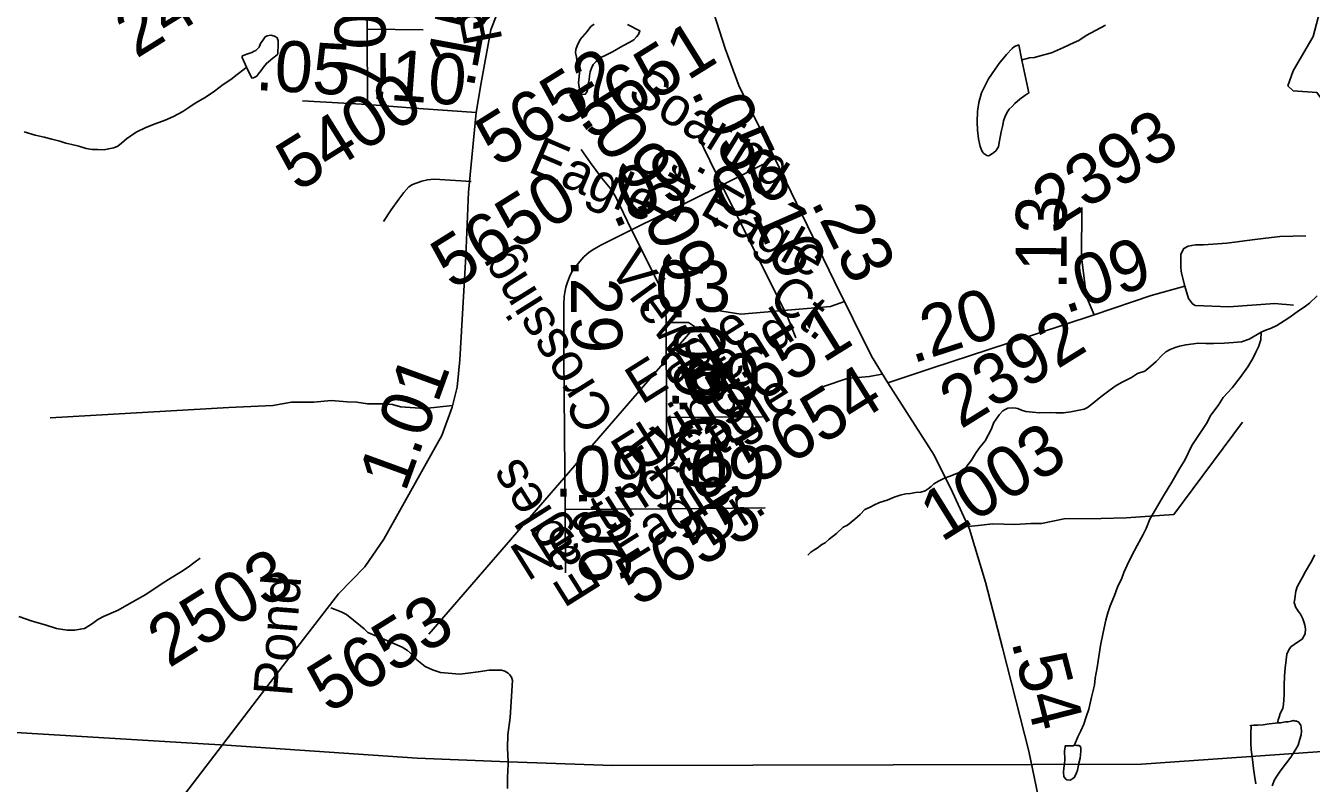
# Model space of a CAD drawing. Extents: x 2001466 to 31450019, y -30647475 to 847247.
# Drawn here: x 2172892 to 2179202, y 738129 to 741848 of the extents above; entities that cross this region are included whole.
import ezdxf

# ---------------------------------------------------------------- set-up
doc = ezdxf.new("R2010")
doc.units = 0
for name, color, linetype in [('Exist Hydrographic Creek Single Shore', 7, 'Continuous'), ('Exist Hydrographic Misc Water Feature', 7, 'Continuous'), ('Exist Road Non-System Type 51', 7, 'Continuous'), ('Exist Road Secondary Mileage Hundredths English Label', 7, 'Continuous'), ('Exist Road Secondary Type 51 Attributed', 7, 'Continuous'), ('Exist Road Secondary Type 51 Label', 7, 'Continuous'), ('Exist Road Secondary Type 51 Number Label', 7, 'Continuous'), ('Exist Utilities Electrical Transmission Line', 7, 'Continuous')]:
    doc.layers.add(name, color=color, linetype=linetype)

msp = doc.modelspace()

# ---------------------------------------------------------------- linework, layer by layer
at = {"layer": 'Exist Hydrographic Creek Single Shore'}
msp.add_lwpolyline([(2180571, 740170.2), (2180526.9, 740446.6), (2180427.1, 740520.8), (2180269, 740468.3), (2180160.9, 740477.1), (2180043, 740558.2), (2179993, 740641.3), (2179826.1, 740723.4), (2179775, 740858.9), (2179624.9, 741006.3), (2179565, 741148.6), (2179524, 741182.3), (2179397.9, 741204.5), (2179372.9, 741323.1), (2179230, 741519.6), (2179112.9, 741528.5), (2179088.1, 741552), (2179112.9, 741627), (2179211.9, 741795.5), (2179244.9, 741919.5), (2179250.9, 742237.5)], dxfattribs=at)
at = {"layer": 'Exist Hydrographic Misc Water Feature'}
for points in [[(2175846.4, 741854.5), (2175906.7, 741823.1), (2175900.7, 741805), (2175890.7, 741793.1), (2175876.8, 741778.9), (2175856.9, 741766.9), (2175822.8, 741748.6), (2175773.2, 741720.4), (2175739, 741704), (2175715.4, 741692.2), (2175701.2, 741681.8), (2175691.6, 741671.9), (2175677.2, 741657.8), (2175670.1, 741639.9), (2175663.7, 741621.8), (2175659.8, 741601.6), (2175657.8, 741581.7), (2175652.2, 741555.7), (2175652.2, 741543.5), (2175650.2, 741533.7), (2175646.1, 741521.7), (2175638.5, 741511.5), (2175624.5, 741509.6), (2175616.1, 741515.3), (2175614.3, 741519.7), (2175608.6, 741545.7), (2175606.1, 741567.6), (2175609.8, 741615.3), (2175609.8, 741635.6), (2175603.6, 741659.2), (2175597.5, 741679.2), (2175595.2, 741693.3), (2175591.3, 741715.4), (2175593.2, 741731.4), (2175599.1, 741749.6), (2175613.1, 741779.5), (2175648.5, 741819.5), (2175666.6, 741843.6), (2175682.6, 741855.8)], [(2177782.5, 741677.9), (2177788.9, 741681.8), (2177801, 741685.7), (2177818.6, 741689.9), (2177844.4, 741692.1), (2177872.5, 741700.4), (2177926.5, 741714.6), (2177986.3, 741740.8), (2178038, 741765), (2178061.8, 741775.2), (2178098.1, 741799.3), (2178191.6, 741850.1)], [(2173976.3, 741644.4), (2174002.8, 741590.5), (2174010.8, 741592.5), (2174026.6, 741600.7), (2174032.5, 741610.7), (2174048.1, 741628.6), (2174060.2, 741644.7), (2174073.9, 741662.9), (2174084, 741670.7), (2174106.1, 741688.8), (2174125.8, 741704.9), (2174129.9, 741711.2), (2174129.9, 741731.1), (2174131.6, 741736.9), (2174131.4, 741753.2), (2174131.8, 741773), (2174127.5, 741783), (2174127.3, 741789.1), (2174117.2, 741795.1), (2174113.1, 741796.9), (2174095.1, 741800.8), (2174077.4, 741798.7), (2174067.4, 741792.9), (2174057.3, 741778.6), (2174045.4, 741760.5), (2174037.9, 741742.6), (2174021.9, 741726.3), (2174014.1, 741722.2), (2174001.6, 741716.4), (2173977.8, 741708.2), (2173956, 741700.2), (2173954, 741696), (2173954.2, 741691.9), (2173976.3, 741644.4)], [(2177782.5, 741677.9), (2177815.5, 741518), (2177796, 741505.9), (2177771.6, 741487.7), (2177748.1, 741465.7), (2177733.9, 741451.6), (2177720, 741437.5), (2177710.5, 741423.5), (2177698.4, 741399.4), (2177692.5, 741381.2), (2177688.8, 741359.5), (2177680.8, 741327.4), (2177676.7, 741309.4), (2177671, 741275.3), (2177667.3, 741253.2), (2177661.3, 741243.1), (2177655.4, 741235.1), (2177643.1, 741223.1), (2177625.2, 741212.9), (2177619.5, 741208.9), (2177609.7, 741210.8), (2177595.1, 741221.1), (2177587.5, 741230.8), (2177577.5, 741254.6), (2177568.8, 741292.8), (2177564.7, 741334.8), (2177562.5, 741376.5), (2177564.3, 741426.5), (2177570.1, 741470.7), (2177584, 741518.5), (2177617.4, 741586.9), (2177650.9, 741634.9), (2177674.5, 741667), (2177692.7, 741689.4), (2177706.2, 741707.3), (2177734.3, 741735.5), (2177746.2, 741745.5), (2177766.3, 741753.8), (2177782.5, 741677.9)], [(2173976.3, 741644.4), (2173964, 741634.1), (2173930.4, 741607.9), (2173898.8, 741583.9), (2173860.7, 741559.6), (2173819.3, 741527.3), (2173773.1, 741495), (2173723.3, 741466.8), (2173693.6, 741446.5), (2173663.4, 741426.4), (2173617.7, 741402.1), (2173576.1, 741384), (2173527.9, 741365.7), (2173482, 741347.5), (2173434.6, 741325.1), (2173386.6, 741293), (2173362.6, 741270.7), (2173344.6, 741256.8), (2173324.9, 741248.8), (2173298.8, 741242.6), (2173276.9, 741238.2), (2173246.6, 741240.3), (2173218.9, 741240.1), (2173188.9, 741245.8), (2173152.6, 741255.7), (2173118.6, 741265.4), (2173088.5, 741271.1), (2173060.4, 741281.1), (2173020.4, 741290.8), (2172982.4, 741300.5), (2172938.8, 741310.4), (2172884.8, 741326.3)], [(2178956, 740342.9), (2178959.7, 740344.7), (2178981.9, 740355.2), (2179002, 740361.1), (2179033.5, 740375.3), (2179069.4, 740399.5), (2179097.1, 740417.6), (2179139.1, 740447.8), (2179166.8, 740465.9), (2179193.1, 740486.3), (2179230.6, 740522.4)], [(2176730.8, 739248.5), (2176746.8, 739262.7), (2176760.7, 739272.7), (2176776.5, 739282.9), (2176800.3, 739300.8), (2176816.5, 739308.9), (2176836.2, 739327.1), (2176872.3, 739355.3), (2176904.1, 739385.4), (2176926.2, 739395.4), (2176961.7, 739425.7), (2176987.5, 739448.2), (2177011.5, 739472.2), (2177036.9, 739484.1), (2177055.2, 739494.3), (2177083.1, 739506.3), (2177121, 739518.9), (2177155.1, 739532.8), (2177185, 739543.3), (2177213.1, 739549.2), (2177235.2, 739551.5), (2177260.5, 739555.4), (2177286.7, 739557.5), (2177307, 739563.8), (2177322.6, 739574), (2177336.9, 739586), (2177350.5, 739598.2), (2177376.5, 739614.1), (2177402.8, 739626.4), (2177430.4, 739636.4), (2177450.3, 739644.8), (2177486.4, 739658.8), (2177511.8, 739684.9), (2177534, 739714.9), (2177553.7, 739747.2), (2177571.7, 739773.2), (2177601, 739809.4), (2177630.8, 739865.7), (2177644.5, 739899.7), (2177655, 739915.6), (2177670.6, 739937.6), (2177688.2, 739957.6), (2177700.3, 739963.9), (2177712.4, 739969.8), (2177736.2, 739971.9), (2177752, 739970.3), (2177762.2, 739968.3), (2177780.5, 739960.3), (2177800.8, 739954.4), (2177834.6, 739950.5), (2177868.2, 739946.6), (2177922.8, 739949), (2177950.5, 739947.2), (2177986.5, 739947.4), (2178022.2, 739951.8), (2178088.2, 739966.1), (2178104, 739974.3), (2178134.2, 739996.1), (2178170.1, 740026.4), (2178201.8, 740050.8), (2178239.6, 740078.7), (2178271.6, 740097), (2178319.3, 740121.4), (2178349.3, 740139.6), (2178384.8, 740151.7), (2178414.7, 740176), (2178440.9, 740200), (2178469, 740228.2), (2178488.5, 740246.4), (2178510.4, 740258.5), (2178534.2, 740268.7), (2178556.2, 740274.7), (2178586.5, 740280.7), (2178648.2, 740289.2), (2178684.5, 740287.3), (2178722.3, 740287.7), (2178774.1, 740289.6), (2178820.5, 740291.9), (2178860.3, 740296.5), (2178898, 740309), (2178956, 740342.9)], [(2178037.4, 738312.3), (2178039, 738315.5), (2178041.5, 738320.2), (2178057.3, 738356.4), (2178071.2, 738386.3), (2178086.8, 738418.4), (2178096.7, 738454.7), (2178110.2, 738492.8), (2178124.1, 738550.7), (2178138.1, 738610.7), (2178142, 738644.6), (2178151.4, 738696.6), (2178159.2, 738750.7), (2178168.6, 738804.8), (2178180.5, 738869.1), (2178194.1, 738929.2), (2178203.7, 738965), (2178215.8, 738999.3), (2178237.3, 739051.2), (2178251.1, 739091.3), (2178273, 739135.5), (2178282.6, 739163.2), (2178298.4, 739199.3), (2178320.4, 739243.5), (2178348, 739295.7), (2178378, 739350), (2178391.5, 739380), (2178409.4, 739426), (2178476.4, 739540.4), (2178518.4, 739606.6), (2178557.8, 739674.9), (2178581.4, 739714.7), (2178616.9, 739787.3), (2178633.3, 739811.2), (2178658.5, 739851.1), (2178688.4, 739895.3), (2178710, 739935.4), (2178746.1, 739983.9), (2178769.4, 740021.8), (2178813.7, 740070.3), (2178853.1, 740120.3), (2178891, 740172.6), (2178916.2, 740214.6), (2178930.2, 740244.9), (2178943.9, 740270.8), (2178954, 740305), (2178956, 740342.9)], [(2173747.9, 739233.7), (2173718, 739211.5), (2173690.5, 739189.2), (2173652.4, 739165), (2173606.4, 739137), (2173562.7, 739108.7), (2173481.3, 739056.2), (2173441.6, 739032.2), (2173389.3, 739003.6), (2173345.6, 738979.3), (2173274, 738947.2), (2173245.7, 738932.8), (2173220.3, 738912.7), (2173202.1, 738900.8), (2173180.1, 738888.7), (2173159.8, 738884.5), (2173134.2, 738880.3), (2173096.3, 738879.9), (2173044, 738887.8), (2172988.2, 738907.2), (2172924, 738925), (2172857.8, 738946.8)], [(2179036.2, 738425.8), (2179038.5, 738432), (2179040.7, 738439.8), (2179044.2, 738453.8), (2179050.3, 738472), (2179062.4, 738496.1), (2179066.1, 738516.3), (2179068.2, 738538.2), (2179069.4, 738564), (2179069.6, 738608.2), (2179071.3, 738656.2), (2179075, 738694.2), (2179078.6, 738734.2), (2179082.7, 738762), (2179092.4, 738784), (2179102.4, 738798.4), (2179118.4, 738810.1), (2179140, 738824.3), (2179158.2, 738836.6), (2179171.7, 738862.5), (2179174.2, 738886.5), (2179171.5, 738904.7), (2179167.6, 738916.7), (2179161.7, 738936.7), (2179149.6, 738958.3), (2179139.5, 738972.4), (2179129.5, 738986.5), (2179125.4, 738994.1), (2179121.5, 739006.4), (2179119.2, 739014), (2179121.3, 739036.4), (2179126.8, 739072.1), (2179132.8, 739092.3), (2179142.6, 739110.3), (2179158.6, 739140.3), (2179174.2, 739168.4), (2179200, 739212.8), (2179219.9, 739250.7)], [(2178930.2, 738125.5), (2178923.8, 738167.4), (2178918.1, 738201.1), (2178914, 738245.2), (2178907.4, 738293.2), (2178905.2, 738325.2), (2178905, 738345.1), (2178905.2, 738363.3), (2178905, 738383.2), (2178906.8, 738401.2), (2178908.1, 738411.7), (2178902.9, 738411.1), (2178908.1, 738411.7), (2178920.6, 738413.3), (2178940.6, 738413.5), (2178966.5, 738415.7), (2178996.4, 738419.7), (2179027, 738424), (2179036.2, 738425.8)], [(2179036.2, 738425.8), (2179050.8, 738426.1), (2179076.4, 738430.3), (2179088.3, 738430.1), (2179104.3, 738434.2), (2179114.5, 738436.3), (2179122.5, 738434.3), (2179126.4, 738434.5), (2179140.8, 738428.7), (2179144.5, 738422.4), (2179150.8, 738414.6), (2179152.7, 738400.5), (2179154.7, 738384.8), (2179152.9, 738366.4), (2179146.7, 738344.6), (2179137.5, 738316.4), (2179127.2, 738296.5), (2179101.4, 738256.1), (2179075.8, 738222.3), (2179049.7, 738188.1), (2179033.9, 738164.1), (2179022.3, 738146), (2179010.6, 738115.7)], [(2178037.4, 738312.3), (2178039, 738315.5), (2178049.5, 738314.5), (2178061.4, 738314.4), (2178067.5, 738310.6), (2178070, 738306.6), (2178071.8, 738302.6), (2178071.6, 738288.5), (2178070, 738268.4), (2178068.2, 738252.5), (2178062.2, 738226.7), (2178058.3, 738208.6), (2178054.4, 738192.5), (2178050.3, 738180.6), (2178044.4, 738168.5), (2178038.6, 738156.4), (2178032.3, 738152.4), (2178026.5, 738148.4), (2178018.7, 738144.4), (2178002.3, 738146), (2177996.4, 738150.2), (2177988.4, 738161.9), (2177986.3, 738182.1), (2177988.2, 738204.2), (2177990.4, 738222.1), (2177992.3, 738246.1), (2177991.7, 738288), (2177993.7, 738305.9), (2177993.9, 738312), (2178031.4, 738312.4), (2178037.4, 738312.3)]]:
    msp.add_lwpolyline(points, dxfattribs=at)
at = {"layer": 'Exist Road Non-System Type 51'}
for points in [[(2175078.1, 741083), (2174898.3, 741094.1), (2174880.9, 741093.6), (2174864.5, 741091.4), (2174836.9, 741084.6), (2174791.4, 741068.3), (2174773.6, 741056.9), (2174749, 741028.6), (2174723.3, 740996.3), (2174685.9, 740943.9), (2174648.5, 740887.4)], [(2178582.3, 740569.3), (2178566.7, 740626.4), (2178564.1, 740642.1), (2178561.5, 740663), (2178561.5, 740689.1), (2178561.5, 740725.6), (2178577.2, 740754.4), (2178598, 740764.8), (2178634.6, 740772.7), (2178673.7, 740772.7), (2178788.5, 740780.5), (2178924.7, 740798.5), (2179048.3, 740812.3), (2179176.5, 740816.8)], [(2179115.5, 740476.7), (2179081.5, 740478.4), (2179057.4, 740480.1), (2179023.4, 740483.8), (2178797.5, 740467.5), (2178633.3, 740473.8), (2178619.3, 740481.7), (2178609.1, 740495.5), (2178599, 740509.3), (2178582.3, 740569.3)], [(2176911.6, 740493.4), (2176843.3, 740470.1), (2176402, 740431.3), (2176277.7, 740451.5)], [(2177096.8, 740137.7), (2177032.9, 740124.9), (2176924.1, 740115.6), (2176812.3, 740078.3), (2176705, 740020.2)], [(2174987.4, 739982.8), (2174851.2, 739968.6), (2174731.6, 739977), (2174692.7, 739988.1), (2174650.9, 739990.9), (2174570.3, 739990.9), (2174517.4, 739999.2), (2174470.1, 740002), (2174392.2, 740007.6), (2174306, 739999.2), (2174197.5, 739999.2), (2174105.7, 739982.5), (2173888.7, 739974.2), (2173011.6, 739922.9)], [(2177518.9, 739388.5), (2177568.1, 739393.8), (2177638.7, 739402.2), (2177747.5, 739399.2), (2177826.4, 739404.7), (2177878, 739404.7), (2177989.5, 739426.4), (2178171.7, 739429.2), (2178294, 739431.9), (2178527.8, 739448.2), (2178865.2, 739901.2)], [(2175260.1, 738234.5), (2175257.8, 738302.6), (2175259.3, 738366.6), (2175270.8, 738450.8), (2175281.4, 738632.9), (2175277.3, 738649.8), (2175266.6, 738662.6), (2175261.1, 738668.7), (2175244.7, 738678.5), (2175227, 738684.4), (2175167, 738684.1), (2175113.1, 738675.6), (2175062.9, 738669.2), (2175023.1, 738665), (2174929, 738672.1), (2174888.9, 738686), (2174852.6, 738701.7), (2174812.5, 738735.3), (2174794.3, 738755.3), (2174766.1, 738781.1), (2174740, 738796.8), (2174627.6, 738845.9), (2174605.4, 738853.7), (2174571.3, 738869.6), (2174553.3, 738887.4), (2174535.2, 738901.4), (2174466.7, 738956.8), (2174440.6, 738970.5), (2174390.2, 738990.1)], [(2175257.5, 738102.7), (2175257, 738156.7), (2175260.5, 738222.6), (2175260.1, 738234.5)]]:
    msp.add_lwpolyline(points, dxfattribs=at)
at = {"layer": 'Exist Road Secondary Type 51 Attributed'}
for p, q in [((2174567.7, 741830.3), (2174570.3, 741460.4)), ((2174567.7, 741830.3), (2174842.6, 741827.6)), ((2174570.3, 741460.4), (2174251, 741478.9)), ((2176309.4, 741064.6), (2176191.9, 741307)), ((2176309.4, 741064.6), (2176569, 741196.2)), ((2175865.7, 740846.4), (2176309.4, 741064.6)), ((2176036.9, 739924.5), (2176036.3, 740390)), ((2176036.9, 739924.5), (2176509.3, 739927.1)), ((2176040.8, 739476.4), (2176036.9, 739924.5)), ((2175540.1, 739472.3), (2176040.8, 739476.4)), ((2175542.5, 739161.3), (2175540.1, 739472.3)), ((2176040.8, 739476.4), (2176521.4, 739480.3))]:
    msp.add_line(p, q, dxfattribs=at)
for points in [[(2175524.2, 743254.1), (2175634.6, 743245.7), (2175749.7, 743224.8), (2175809.3, 743201.7), (2175861.6, 743143.1), (2175920.2, 743000.7), (2176145.2, 742299.1), (2176325.2, 741735.8), (2176393.2, 741553.6), (2176569, 741196.2)], [(2175326.3, 742202.9), (2174858.4, 742208.1), (2174721, 742210.7), (2174670.7, 742202.8), (2174625.8, 742181.7), (2174594.1, 742155.2), (2174575.6, 742120.9), (2174565, 742060.1), (2174567.7, 741830.3)], [(2175326.3, 742202.9), (2175271, 742075), (2175175.7, 741827.9), (2175127.6, 741568.2), (2175102.8, 741421.5)], [(2175102.8, 741421.5), (2174821.4, 741441.9), (2174570.3, 741460.4)], [(2175102.8, 741421.5), (2175065.9, 741030), (2175053.3, 740715.9), (2175023, 740207), (2175010.4, 740072.9), (2174985.3, 739974.5), (2174935.1, 739836.3), (2174649.4, 739327.4), (2174557.3, 739191.2), (2174427.6, 739059.3), (2174156.6, 738707.5), (2173901.2, 738372.4), (2173548.6, 737913.7), (2173416.8, 737710.6), (2173362.4, 737603.8), (2173208.5, 737266.6), (2173070.4, 736933.6), (2172976.2, 736709.5)], [(2175865.7, 740846.4), (2175786.5, 741009.6), (2175761.7, 741050.2), (2175720.9, 741099.8), (2175664.5, 741174.2), (2175618.6, 741239.7)], [(2176569, 741196.2), (2176863, 740592.3), (2177043, 740225.8), (2177123.6, 740093.9)], [(2176671.7, 740315.7), (2176630.9, 740418.3), (2176309.4, 741064.6)], [(2178137.5, 740428.9), (2178099.9, 740516.9), (2178074.8, 740711.7), (2178076.2, 740954.9)], [(2175540.1, 739472.3), (2175533.9, 740228.6), (2175534.3, 740478.9), (2175536, 740518.9), (2175538.4, 740538.4), (2175544, 740564.2), (2175550.9, 740588.2), (2175561.8, 740615.7), (2175574.9, 740642.4), (2175591.9, 740665.5), (2175611.4, 740690.4), (2175631.9, 740712.6), (2175658.2, 740735.4), (2175680.7, 740750.9), (2175715.6, 740770.4), (2175865.7, 740846.4)], [(2176036.3, 740390), (2176034.2, 740452), (2176027.3, 740503.3), (2176011.3, 740556.4), (2175865.7, 740846.4)], [(2178137.5, 740428.9), (2178416.9, 740523.2), (2178582.3, 740569.3)], [(2176036.3, 740390), (2176146, 740390), (2176174.3, 740370.6)], [(2177123.6, 740093.9), (2177340.2, 740167.2), (2177714.8, 740288.6), (2178137.5, 740428.9)], [(2177123.6, 740093.9), (2177351.2, 739739.9), (2177441.2, 739557.7), (2177524.9, 739375.5), (2177603.4, 739115.8), (2177686, 738793.3), (2177815.8, 738286.5), (2177870.2, 738026.8), (2177920.4, 737716.9), (2177965.9, 737388.1)]]:
    msp.add_lwpolyline(points, dxfattribs=at)
at = {"layer": 'Exist Road Secondary Type 51 Number Label'}
msp.add_line((2176156.5, 740347.1), (2174870.3, 738861.2), dxfattribs=at)
at = {"layer": 'Exist Utilities Electrical Transmission Line'}
for points in [[(2173878.4, 738315.1), (2173790.4, 738321.1), (2172571.3, 738394.9), (2172559.3, 738395.7)], [(2175260.1, 738234.5), (2174814.2, 738251.1), (2173878.4, 738315.1)], [(2179746, 738319.4), (2178368.3, 738222.5), (2177837.5, 738221)], [(2177837.5, 738221), (2175773.7, 738215.3), (2175260.1, 738234.5)]]:
    msp.add_lwpolyline(points, dxfattribs=at)

# ---------------------------------------------------------------- texts
at = {"layer": 'Exist Road Secondary Mileage Hundredths English Label'}
for s, rotation, p in [('.15', 79.49937, (2175090, 741535.6)), ('.07', 270.40949, (2174407.3, 742008.7)), ('.05', 356.68535, (2174015.9, 741532.7)), ('.10', 355.78801, (2174582.7, 741489.8)), ('.05', 295.71993, (2176154.1, 741525.6)), ('.09', 306.40213, (2175607.4, 741385.9)), ('.06', 24.57484, (2176246.7, 740845.9)), ('.09', 23.56189, (2175775.1, 740851.1)), ('.16', 293.7437, (2176415.9, 741013.4)), ('.09', 293.7437, (2175883.7, 740984.2)), ('.23', 296.19705, (2176743.5, 740982.5)), ('.13', 89.85477, (2178001.4, 740549.1)), ('.09', 18.64008, (2177995.1, 740432.8)), ('.03', 359.44941, (2175888.9, 740447.3)), ('.29', 270.40949, (2175567.7, 740704.1)), ('.20', 17.96531, (2177244.9, 740188)), ('.09', 270.40949, (2176073.1, 740477.9)), ('.09', 359.44941, (2176035.7, 739992.4)), ('1.01', 70.03, (2174754.9, 739552.8)), ('.09', 270.40949, (2176101.1, 740027.2)), ('.09', 359.44941, (2175485.3, 739536.8)), ('.09', 359.44941, (2176057.7, 739538.8)), ('.06', 270.40949, (2175607.6, 739574.3)), ('.54', 284.36017, (2177728.9, 738824.5))]:
    msp.add_text(s, height=250, rotation=rotation, dxfattribs=at).set_placement(p)
at = {"layer": 'Exist Road Secondary Type 51 Label'}
for s, rotation, p in [('Rd.', 101.11753, (2175233.4, 741776.2)), ('Soaring', 328.3819, (2175836.6, 741494.3)), ('Eagle', 336.9218, (2175350.9, 741134.1)), ('Dr.', 60.58886, (2176072.6, 740865.2)), ('Eagle', 329.93892, (2176194.6, 740928.3)), ('Crossing', 122.12613, (2175792.9, 739928)), ('View', 305.93831, (2175749.7, 740656.4)), ('Ct.', 322.527, (2176527.3, 740491.9)), ('Eagle', 32.12613, (2175915.6, 739984.2)), ('Bend', 32.12613, (2176174.8, 739997)), ('Ct.', 32.12613, (2176187.3, 739970.7)), ('Flying', 32.12613, (2175847.7, 739632.6)), ('Eagle', 32.12613, (2176130.5, 739649.8)), ('Dr.', 307.02279, (2175831, 739787.5)), ('Ct.', 32.12613, (2176145.5, 739636.3)), ('Eagles', 122.12613, (2175723.4, 739081.1)), ('Nesting', 32.12613, (2175355.8, 739117.4)), ('Eagle', 32.12613, (2175826.1, 739189.9)), ('Dr.', 32.12613, (2176251.2, 739284)), ('Pond', 85.50512, (2174198.6, 738551.3))]:
    msp.add_text(s, height=190, rotation=rotation, dxfattribs=at).set_placement(p)
at = {"layer": 'Exist Road Secondary Type 51 Number Label'}
for s, p in [('2499', (2173435.2, 741684.3)), ('5651', (2175667.4, 741280.6)), ('5652', (2175205.8, 741148.5)), ('5400', (2174226.8, 741028.4)), ('2393', (2177937.6, 740847.1)), ('5650', (2174986.6, 740547.9)), ('5651', (2176333.3, 739894.5)), ('2392', (2177482.1, 739864.8)), ('5654', (2176484.2, 739591.1)), ('1003', (2177387, 739309.3)), ('5655', (2175895.4, 738990.6)), ('2503', (2173595.3, 738691.9)), ('5653', (2174380.4, 738468.1))]:
    msp.add_text(s, height=250, rotation=31.91803, dxfattribs=at).set_placement(p)

doc.saveas('drawing.dxf')
